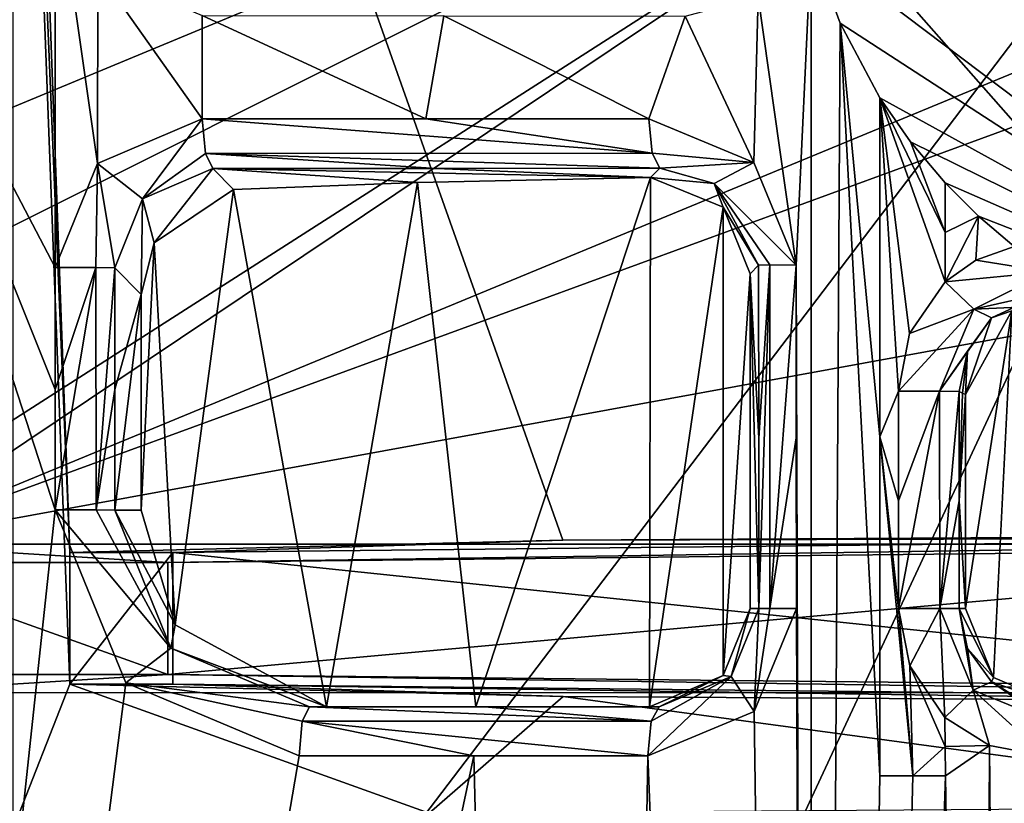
# Model space of a CAD drawing. Extents: x -250 to 250, y -430 to 356.
# Tile 519 of 656: x 211.18 to 221.19, y -376.58 to -368.61. Entities that reach past the tile are written whole.
import ezdxf

# ---------------------------------------------------------------- set-up
doc = ezdxf.new("R2010")
doc.units = 0
doc.header["$LTSCALE"] = 26.699852
for name, color, linetype in [('4389', 7, 'CONTINUOUS'), ('4401', 7, 'CONTINUOUS'), ('4410', 7, 'CONTINUOUS'), ('4425', 7, 'CONTINUOUS'), ('4457', 7, 'CONTINUOUS'), ('4460', 7, 'CONTINUOUS'), ('4461', 7, 'CONTINUOUS'), ('4487', 7, 'CONTINUOUS'), ('4506', 7, 'CONTINUOUS'), ('4512', 7, 'CONTINUOUS'), ('4521', 7, 'CONTINUOUS'), ('4540', 7, 'CONTINUOUS'), ('4557', 7, 'CONTINUOUS'), ('4560', 7, 'CONTINUOUS'), ('4590', 7, 'CONTINUOUS'), ('4594', 7, 'CONTINUOUS'), ('4600', 7, 'CONTINUOUS'), ('4630', 7, 'CONTINUOUS'), ('4661', 7, 'CONTINUOUS'), ('4672', 7, 'CONTINUOUS'), ('4690', 7, 'CONTINUOUS'), ('4692', 7, 'CONTINUOUS'), ('4703', 7, 'CONTINUOUS'), ('4705', 7, 'CONTINUOUS'), ('4711', 7, 'CONTINUOUS'), ('4712', 7, 'CONTINUOUS'), ('4725', 7, 'CONTINUOUS'), ('4734', 7, 'CONTINUOUS'), ('4745', 7, 'CONTINUOUS'), ('4753', 7, 'CONTINUOUS'), ('4769', 7, 'CONTINUOUS'), ('4774', 7, 'CONTINUOUS'), ('4775', 7, 'CONTINUOUS'), ('4784', 7, 'CONTINUOUS'), ('4791', 7, 'CONTINUOUS'), ('4812', 7, 'CONTINUOUS'), ('4814', 7, 'CONTINUOUS'), ('4818', 7, 'CONTINUOUS'), ('4839', 7, 'CONTINUOUS'), ('4844', 7, 'CONTINUOUS'), ('4902', 7, 'CONTINUOUS'), ('4915', 7, 'CONTINUOUS'), ('4929', 7, 'CONTINUOUS'), ('4958', 7, 'CONTINUOUS'), ('5010', 7, 'CONTINUOUS'), ('5113', 7, 'CONTINUOUS')]:
    doc.layers.add(name, color=color, linetype=linetype)

msp = doc.modelspace()

# ---------------------------------------------------------------- linework, layer by layer
at = {"layer": '4389', "color": 7, "linetype": 'CONTINUOUS'}
for points in [[(220.594, -370.273, -15.381), (220.932, -370.61, -15.474), (220.594, -370.777, -15.381), (220.594, -370.273, -15.381)], [(220.932, -370.61, -15.474), (220.594, -371.278, -15.381), (220.594, -370.777, -15.381), (220.932, -370.61, -15.474)], [(220.594, -371.278, -15.381), (220.932, -370.61, -15.474), (220.906, -371.057, -15.467), (220.594, -371.278, -15.381)], [(220.932, -370.61, -15.474), (221.295, -370.92, -15.565), (220.906, -371.057, -15.467), (220.932, -370.61, -15.474)]]:
    msp.add_3dface(points, dxfattribs=at)
at = {"layer": '4401', "color": 7, "linetype": 'CONTINUOUS'}
for points in [[(221.065, -371.643, -14.918), (221.605, -371.393, -15.119), (221.27, -371.572, -13.078), (221.065, -371.643, -14.918)], [(220.8, -372.425, -12.935), (221.065, -371.643, -14.918), (221.27, -371.572, -13.078), (220.8, -372.425, -12.935)], [(220.821, -371.983, -14.824), (221.065, -371.643, -14.918), (220.8, -372.425, -12.935), (220.821, -371.983, -14.824)], [(220.735, -372.392, -14.794), (220.821, -371.983, -14.824), (220.768, -372.409, -13.858), (220.735, -372.392, -14.794)], [(220.8, -372.425, -12.935), (220.768, -372.409, -13.858), (220.821, -371.983, -14.824), (220.8, -372.425, -12.935)]]:
    msp.add_3dface(points, dxfattribs=at)
at = {"layer": '4410', "color": 7, "linetype": 'CONTINUOUS'}
for points in [[(218.696, -372.869, -14.54), (218.695, -371.109, -14.537), (218.807, -371.106, -14.835), (218.696, -372.869, -14.54)], [(218.696, -374.6, -14.544), (218.696, -372.869, -14.54), (218.807, -371.106, -14.835), (218.696, -374.6, -14.544)], [(218.696, -374.6, -14.544), (218.807, -371.106, -14.835), (218.808, -374.599, -14.843), (218.696, -374.6, -14.544)], [(218.807, -371.106, -14.835), (219.077, -371.108, -15.005), (218.808, -374.599, -14.843), (218.807, -371.106, -14.835)], [(219.077, -371.108, -15.005), (219.078, -372.865, -15.009), (218.808, -374.599, -14.843), (219.077, -371.108, -15.005)], [(219.078, -372.865, -15.009), (219.079, -374.599, -15.013), (218.808, -374.599, -14.843), (219.078, -372.865, -15.009)]]:
    msp.add_3dface(points, dxfattribs=at)
at = {"layer": '4425', "color": 7, "linetype": 'CONTINUOUS'}
for points in [[(220.117, -374.6, -15.264), (220.116, -373.504, -15.263), (220.536, -372.389, -15.176), (220.117, -374.6, -15.264)], [(220.116, -373.504, -15.263), (220.116, -372.391, -15.262), (220.536, -372.389, -15.176), (220.116, -373.504, -15.263)], [(220.117, -374.6, -15.264), (220.536, -372.389, -15.176), (220.537, -374.6, -15.177), (220.117, -374.6, -15.264)], [(220.536, -372.389, -15.176), (220.735, -372.392, -14.794), (220.537, -374.6, -15.177), (220.536, -372.389, -15.176)], [(220.537, -374.6, -15.177), (220.735, -372.392, -14.794), (220.735, -373.503, -14.794), (220.537, -374.6, -15.177)], [(220.735, -374.6, -14.795), (220.537, -374.6, -15.177), (220.735, -373.503, -14.794), (220.735, -374.6, -14.795)]]:
    msp.add_3dface(points, dxfattribs=at)
at = {"layer": '4457', "color": 7, "linetype": 'CONTINUOUS'}
for points in [[(213.066, -369.972, -13.45), (213.035, -369.622, -13.585), (217.61, -369.969, -14.503), (213.066, -369.972, -13.45)], [(213.035, -369.622, -13.585), (215.308, -369.622, -14.103), (217.61, -369.969, -14.503), (213.035, -369.622, -13.585)], [(215.308, -369.622, -14.103), (217.577, -369.622, -14.638), (217.61, -369.969, -14.503), (215.308, -369.622, -14.103)], [(217.691, -370.122, -14.17), (213.066, -369.972, -13.45), (217.61, -369.969, -14.503), (217.691, -370.122, -14.17)], [(215.418, -370.125, -13.633), (213.066, -369.972, -13.45), (217.691, -370.122, -14.17), (215.418, -370.125, -13.633)], [(213.141, -370.127, -13.115), (213.066, -369.972, -13.45), (215.418, -370.125, -13.633), (213.141, -370.127, -13.115)]]:
    msp.add_3dface(points, dxfattribs=at)
at = {"layer": '4460', "color": 7, "linetype": 'CONTINUOUS'}
for points in [[(219.929, -372.855, -15.216), (219.929, -369.407, -15.213), (220.116, -372.391, -15.262), (219.929, -372.855, -15.216)], [(220.594, -371.278, -15.381), (219.929, -369.407, -15.213), (220.594, -370.777, -15.381), (220.594, -371.278, -15.381)], [(220.23, -371.805, -15.288), (219.929, -369.407, -15.213), (220.594, -371.278, -15.381), (220.23, -371.805, -15.288)], [(220.116, -372.391, -15.262), (219.929, -369.407, -15.213), (220.23, -371.805, -15.288), (220.116, -372.391, -15.262)], [(219.929, -369.407, -15.213), (220.241, -369.854, -15.291), (220.594, -370.777, -15.381), (219.929, -369.407, -15.213)], [(220.241, -369.854, -15.291), (220.594, -370.273, -15.381), (220.594, -370.777, -15.381), (220.241, -369.854, -15.291)], [(219.929, -372.855, -15.216), (220.116, -372.391, -15.262), (220.116, -373.504, -15.263), (219.929, -372.855, -15.216)], [(220.263, -376.3, -15.301), (219.929, -372.855, -15.216), (220.117, -374.6, -15.264), (220.263, -376.3, -15.301)], [(220.263, -376.3, -15.301), (219.929, -376.3, -15.22), (219.929, -372.855, -15.216), (220.263, -376.3, -15.301)], [(220.117, -374.6, -15.264), (219.929, -372.855, -15.216), (220.116, -373.504, -15.263), (220.117, -374.6, -15.264)], [(220.233, -375.181, -15.291), (220.263, -376.3, -15.301), (220.117, -374.6, -15.264), (220.233, -375.181, -15.291)], [(220.593, -376.003, -15.381), (220.263, -376.3, -15.301), (220.233, -375.181, -15.291), (220.593, -376.003, -15.381)], [(220.59, -375.706, -15.38), (220.593, -376.003, -15.381), (220.233, -375.181, -15.291), (220.59, -375.706, -15.38)], [(220.596, -376.3, -15.382), (220.263, -376.3, -15.301), (220.593, -376.003, -15.381), (220.596, -376.3, -15.382)]]:
    msp.add_3dface(points, dxfattribs=at)
at = {"layer": '4461', "color": 7, "linetype": 'CONTINUOUS'}
for points in [[(214.3, -375.6, -8.395), (213.353, -370.341, -7.023), (215.225, -370.269, -9.455), (214.3, -375.6, -8.395)], [(215.819, -375.6, -10.033), (214.3, -375.6, -8.395), (215.225, -370.269, -9.455), (215.819, -375.6, -10.033)], [(217.594, -370.218, -11.407), (215.819, -375.6, -10.033), (215.225, -370.269, -9.455), (217.594, -370.218, -11.407)], [(217.585, -375.6, -11.401), (215.819, -375.6, -10.033), (217.594, -370.218, -11.407), (217.585, -375.6, -11.401)], [(217.585, -375.6, -11.401), (217.594, -370.218, -11.407), (218.333, -370.52, -11.854), (217.585, -375.6, -11.401)], [(212.544, -370.882, -5.459), (213.353, -370.341, -7.023), (212.759, -374.764, -5.926), (212.544, -370.882, -5.459)], [(213.353, -370.341, -7.023), (214.3, -375.6, -8.395), (212.759, -374.764, -5.926), (213.353, -370.341, -7.023)], [(218.334, -375.281, -11.854), (217.585, -375.6, -11.401), (218.333, -370.52, -11.854), (218.334, -375.281, -11.854)], [(218.607, -371.197, -12.004), (218.334, -375.281, -11.854), (218.333, -370.52, -11.854), (218.607, -371.197, -12.004)], [(212.413, -373.6, -5.15), (212.544, -370.882, -5.459), (212.759, -374.764, -5.926), (212.413, -373.6, -5.15)], [(212.413, -371.406, -5.15), (212.544, -370.882, -5.459), (212.413, -373.6, -5.15), (212.413, -371.406, -5.15)], [(218.607, -374.6, -12.004), (218.334, -375.281, -11.854), (218.607, -371.197, -12.004), (218.607, -374.6, -12.004)]]:
    msp.add_3dface(points, dxfattribs=at)
at = {"layer": '4487', "color": 7, "linetype": 'CONTINUOUS'}
for points in [[(217.577, -369.622, -14.638), (218.646, -370.064, -14.898), (217.61, -369.969, -14.503), (217.577, -369.622, -14.638)], [(218.646, -370.064, -14.898), (217.691, -370.122, -14.17), (217.61, -369.969, -14.503), (218.646, -370.064, -14.898)], [(217.691, -370.122, -14.17), (218.646, -370.064, -14.898), (218.241, -370.28, -14.375), (217.691, -370.122, -14.17)], [(218.646, -370.064, -14.898), (219.077, -371.108, -15.005), (218.241, -370.28, -14.375), (218.646, -370.064, -14.898)], [(218.695, -371.109, -14.537), (218.241, -370.28, -14.375), (218.807, -371.106, -14.835), (218.695, -371.109, -14.537)], [(218.241, -370.28, -14.375), (219.077, -371.108, -15.005), (218.807, -371.106, -14.835), (218.241, -370.28, -14.375)]]:
    msp.add_3dface(points, dxfattribs=at)
at = {"layer": '4506', "color": 7, "linetype": 'CONTINUOUS'}
for points in [[(212.145, -373.6, -12.823), (212.759, -374.764, -5.926), (212.715, -375.004, -12.988), (212.145, -373.6, -12.823)], [(212.145, -373.6, -12.823), (212.413, -373.6, -5.15), (212.759, -374.764, -5.926), (212.145, -373.6, -12.823)], [(212.759, -374.764, -5.926), (214.3, -375.6, -8.395), (212.715, -375.004, -12.988), (212.759, -374.764, -5.926)], [(214.3, -375.6, -8.395), (214.127, -375.6, -13.366), (212.715, -375.004, -12.988), (214.3, -375.6, -8.395)]]:
    msp.add_3dface(points, dxfattribs=at)
at = {"layer": '4512', "color": 7, "linetype": 'CONTINUOUS'}
for points in [[(218.648, -375.648, -14.912), (218.416, -375.29, -14.441), (218.696, -374.6, -14.544), (218.648, -375.648, -14.912)], [(218.648, -375.648, -14.912), (218.696, -374.6, -14.544), (218.808, -374.599, -14.843), (218.648, -375.648, -14.912)], [(219.079, -374.599, -15.013), (218.648, -375.648, -14.912), (218.808, -374.599, -14.843), (219.079, -374.599, -15.013)], [(218.416, -375.29, -14.441), (217.569, -376.098, -14.66), (217.602, -375.746, -14.516), (218.416, -375.29, -14.441)], [(218.648, -375.648, -14.912), (217.569, -376.098, -14.66), (218.416, -375.29, -14.441), (218.648, -375.648, -14.912)], [(217.682, -375.6, -14.172), (218.416, -375.29, -14.441), (217.602, -375.746, -14.516), (217.682, -375.6, -14.172)]]:
    msp.add_3dface(points, dxfattribs=at)
at = {"layer": '4521', "color": 7, "linetype": 'CONTINUOUS'}
for points in [[(213.141, -370.127, -13.115), (215.418, -370.125, -13.633), (217.594, -370.218, -11.407), (213.141, -370.127, -13.115)], [(213.353, -370.341, -7.023), (213.141, -370.127, -13.115), (215.225, -370.269, -9.455), (213.353, -370.341, -7.023)], [(213.141, -370.127, -13.115), (217.594, -370.218, -11.407), (215.225, -370.269, -9.455), (213.141, -370.127, -13.115)], [(215.418, -370.125, -13.633), (217.691, -370.122, -14.17), (217.594, -370.218, -11.407), (215.418, -370.125, -13.633)]]:
    msp.add_3dface(points, dxfattribs=at)
at = {"layer": '4540', "color": 7, "linetype": 'CONTINUOUS'}
for points in [[(220.59, -375.706, -15.38), (221.045, -375.992, -15.504), (220.593, -376.003, -15.381), (220.59, -375.706, -15.38)], [(221.045, -375.992, -15.504), (220.596, -376.3, -15.382), (220.593, -376.003, -15.381), (221.045, -375.992, -15.504)], [(220.939, -399.085, -15.476), (220.596, -376.3, -15.382), (221.045, -375.992, -15.504), (220.939, -399.085, -15.476)], [(221.384, -417.7, -15.586), (220.939, -399.085, -15.476), (221.045, -375.992, -15.504), (221.384, -417.7, -15.586)], [(221.617, -376.1, -15.638), (221.384, -417.7, -15.586), (221.045, -375.992, -15.504), (221.617, -376.1, -15.638)]]:
    msp.add_3dface(points, dxfattribs=at)
at = {"layer": '4557', "color": 7, "linetype": 'CONTINUOUS'}
for points in [[(211.688, -374.03, 4), (211.688, -375.37, 4), (212.736, -374.03, 4), (211.688, -374.03, 4)], [(211.688, -375.37, 4), (212.736, -375.37, 4), (212.736, -374.03, 4), (211.688, -375.37, 4)]]:
    msp.add_3dface(points, dxfattribs=at)
at = {"layer": '4560', "color": 7, "linetype": 'CONTINUOUS'}
for points in [[(214.127, -375.6, -13.366), (217.585, -375.6, -11.401), (215.906, -375.6, -13.764), (214.127, -375.6, -13.366)], [(217.585, -375.6, -11.401), (214.127, -375.6, -13.366), (215.819, -375.6, -10.033), (217.585, -375.6, -11.401)], [(214.127, -375.6, -13.366), (214.3, -375.6, -8.395), (215.819, -375.6, -10.033), (214.127, -375.6, -13.366)], [(215.906, -375.6, -13.764), (217.585, -375.6, -11.401), (217.682, -375.6, -14.172), (215.906, -375.6, -13.764)]]:
    msp.add_3dface(points, dxfattribs=at)
at = {"layer": '4590', "color": 7, "linetype": 'CONTINUOUS'}
for points in [[(206.659, -419.108, -13.008), (209.427, -367.099, -12.771), (211.54, -373.595, -13.294), (206.659, -419.108, -13.008)], [(209.427, -367.099, -12.771), (211.539, -367.06, -13.229), (211.54, -371.132, -13.27), (209.427, -367.099, -12.771)], [(211.54, -373.595, -13.294), (209.427, -367.099, -12.771), (211.54, -372.374, -13.282), (211.54, -373.595, -13.294)], [(211.54, -372.374, -13.282), (209.427, -367.099, -12.771), (211.54, -371.132, -13.27), (211.54, -372.374, -13.282)], [(211.54, -371.132, -13.27), (211.539, -367.06, -13.229), (211.97, -370.074, -13.353), (211.54, -371.132, -13.27)], [(211.539, -367.06, -13.229), (211.974, -368.121, -13.336), (211.97, -370.074, -13.353), (211.539, -367.06, -13.229)], [(218.691, -368.379, -14.905), (219.23, -367.846, -15.037), (219.077, -371.108, -15.005), (218.691, -368.379, -14.905)], [(219.23, -367.846, -15.037), (219.231, -417.697, -15.158), (219.077, -371.108, -15.005), (219.23, -367.846, -15.037)], [(219.523, -368.65, -15.111), (219.231, -417.697, -15.158), (219.23, -367.846, -15.037), (219.523, -368.65, -15.111)], [(211.974, -368.121, -13.336), (213.035, -369.622, -13.585), (211.97, -370.074, -13.353), (211.974, -368.121, -13.336)], [(211.974, -368.121, -13.336), (213.035, -368.569, -13.576), (213.035, -369.622, -13.585), (211.974, -368.121, -13.336)], [(217.948, -368.576, -14.724), (218.691, -368.379, -14.905), (218.646, -370.064, -14.898), (217.948, -368.576, -14.724)], [(218.646, -370.064, -14.898), (218.691, -368.379, -14.905), (219.077, -371.108, -15.005), (218.646, -370.064, -14.898)], [(213.035, -368.569, -13.576), (215.493, -368.573, -14.14), (215.308, -369.622, -14.103), (213.035, -368.569, -13.576)], [(213.035, -369.622, -13.585), (213.035, -368.569, -13.576), (215.308, -369.622, -14.103), (213.035, -369.622, -13.585)], [(215.308, -369.622, -14.103), (215.493, -368.573, -14.14), (217.577, -369.622, -14.638), (215.308, -369.622, -14.103)], [(215.493, -368.573, -14.14), (217.948, -368.576, -14.724), (217.577, -369.622, -14.638), (215.493, -368.573, -14.14)], [(217.577, -369.622, -14.638), (217.948, -368.576, -14.724), (218.646, -370.064, -14.898), (217.577, -369.622, -14.638)], [(219.929, -376.3, -15.22), (219.231, -417.697, -15.158), (219.523, -368.65, -15.111), (219.929, -376.3, -15.22)], [(219.929, -376.3, -15.22), (219.523, -368.65, -15.111), (219.929, -372.855, -15.216), (219.929, -376.3, -15.22)], [(219.929, -369.407, -15.213), (219.929, -372.855, -15.216), (219.523, -368.65, -15.111), (219.929, -369.407, -15.213)], [(219.077, -371.108, -15.005), (219.231, -417.697, -15.158), (219.078, -372.865, -15.009), (219.077, -371.108, -15.005)], [(219.078, -372.865, -15.009), (219.231, -417.697, -15.158), (219.079, -374.599, -15.013), (219.078, -372.865, -15.009)], [(212.258, -375.354, -13.465), (206.659, -419.108, -13.008), (211.54, -373.595, -13.294), (212.258, -375.354, -13.465)], [(219.079, -374.599, -15.013), (219.231, -417.697, -15.158), (218.648, -375.648, -14.912), (219.079, -374.599, -15.013)], [(214.019, -376.096, -13.855), (206.659, -419.108, -13.008), (212.258, -375.354, -13.465), (214.019, -376.096, -13.855)], [(218.648, -375.648, -14.912), (219.231, -417.697, -15.158), (217.569, -376.098, -14.66), (218.648, -375.648, -14.912)], [(215.796, -376.097, -14.252), (206.659, -419.108, -13.008), (214.019, -376.096, -13.855), (215.796, -376.097, -14.252)], [(216.852, -417.694, -14.705), (206.659, -419.108, -13.008), (215.796, -376.097, -14.252), (216.852, -417.694, -14.705)], [(217.569, -376.098, -14.66), (216.852, -417.694, -14.705), (215.796, -376.097, -14.252), (217.569, -376.098, -14.66)], [(219.231, -417.697, -15.158), (216.852, -417.694, -14.705), (217.569, -376.098, -14.66), (219.231, -417.697, -15.158)], [(220.939, -399.085, -15.476), (219.231, -417.697, -15.158), (220.596, -376.3, -15.382), (220.939, -399.085, -15.476)], [(220.596, -376.3, -15.382), (219.231, -417.697, -15.158), (220.263, -376.3, -15.301), (220.596, -376.3, -15.382)], [(220.263, -376.3, -15.301), (219.231, -417.697, -15.158), (219.929, -376.3, -15.22), (220.263, -376.3, -15.301)]]:
    msp.add_3dface(points, dxfattribs=at)
at = {"layer": '4594', "color": 7, "linetype": 'CONTINUOUS'}
for points in [[(217.594, -370.218, -11.407), (217.691, -370.122, -14.17), (218.241, -370.28, -14.375), (217.594, -370.218, -11.407)], [(218.333, -370.52, -11.854), (217.594, -370.218, -11.407), (218.241, -370.28, -14.375), (218.333, -370.52, -11.854)], [(218.695, -371.109, -14.537), (218.333, -370.52, -11.854), (218.241, -370.28, -14.375), (218.695, -371.109, -14.537)], [(218.695, -371.109, -14.537), (218.607, -371.197, -12.004), (218.333, -370.52, -11.854), (218.695, -371.109, -14.537)]]:
    msp.add_3dface(points, dxfattribs=at)
at = {"layer": '4600', "color": 7, "linetype": 'CONTINUOUS'}
for points in [[(216.704, -373.905, 11.153), (211.688, -374.03, 4), (212.736, -374.03, 4), (216.704, -373.905, 11.153)], [(216.704, -373.905, 11.153), (212.736, -374.03, 4), (227.027, -373.878, 12.74), (216.704, -373.905, 11.153)], [(225, -373.857, 13.9), (216.704, -373.905, 11.153), (227.027, -373.878, 12.74), (225, -373.857, 13.9)]]:
    msp.add_3dface(points, dxfattribs=at)
at = {"layer": '4630', "color": 7, "linetype": 'CONTINUOUS'}
for points in [[(218.696, -372.869, -14.54), (218.607, -371.197, -12.004), (218.695, -371.109, -14.537), (218.696, -372.869, -14.54)], [(218.696, -374.6, -14.544), (218.607, -371.197, -12.004), (218.696, -372.869, -14.54), (218.696, -374.6, -14.544)], [(218.696, -374.6, -14.544), (218.607, -374.6, -12.004), (218.607, -371.197, -12.004), (218.696, -374.6, -14.544)]]:
    msp.add_3dface(points, dxfattribs=at)
at = {"layer": '4661', "color": 7, "linetype": 'CONTINUOUS'}
for points in [[(220.233, -375.181, -15.291), (220.117, -374.6, -15.264), (220.537, -374.6, -15.177), (220.233, -375.181, -15.291)], [(220.59, -375.706, -15.38), (220.233, -375.181, -15.291), (220.537, -374.6, -15.177), (220.59, -375.706, -15.38)], [(220.59, -375.706, -15.38), (220.537, -374.6, -15.177), (220.878, -375.431, -15.283), (220.59, -375.706, -15.38)], [(220.537, -374.6, -15.177), (220.735, -374.6, -14.795), (220.878, -375.431, -15.283), (220.537, -374.6, -15.177)], [(220.735, -374.6, -14.795), (220.82, -375.006, -14.826), (220.878, -375.431, -15.283), (220.735, -374.6, -14.795)], [(220.82, -375.006, -14.826), (221.065, -375.346, -14.912), (220.878, -375.431, -15.283), (220.82, -375.006, -14.826)]]:
    msp.add_3dface(points, dxfattribs=at)
at = {"layer": '4672', "color": 7, "linetype": 'CONTINUOUS'}
for points in [[(212.258, -375.354, -13.465), (211.54, -373.595, -13.294), (212.715, -375.004, -12.988), (212.258, -375.354, -13.465)], [(212.715, -375.004, -12.988), (211.54, -373.595, -13.294), (211.954, -373.597, -13.198), (212.715, -375.004, -12.988)], [(212.145, -373.6, -12.823), (212.715, -375.004, -12.988), (211.954, -373.597, -13.198), (212.145, -373.6, -12.823)], [(214.127, -375.6, -13.366), (212.258, -375.354, -13.465), (212.715, -375.004, -12.988), (214.127, -375.6, -13.366)], [(214.019, -376.096, -13.855), (212.258, -375.354, -13.465), (214.051, -375.745, -13.71), (214.019, -376.096, -13.855)], [(212.258, -375.354, -13.465), (214.127, -375.6, -13.366), (214.051, -375.745, -13.71), (212.258, -375.354, -13.465)]]:
    msp.add_3dface(points, dxfattribs=at)
at = {"layer": '4690', "color": 7, "linetype": 'CONTINUOUS'}
for points in [[(220.735, -373.503, -14.794), (220.735, -372.392, -14.794), (220.768, -372.409, -13.858), (220.735, -373.503, -14.794)], [(220.735, -373.503, -14.794), (220.768, -372.409, -13.858), (220.8, -372.425, -12.935), (220.735, -373.503, -14.794)], [(220.735, -373.503, -14.794), (220.8, -372.425, -12.935), (220.8, -374.6, -12.935), (220.735, -373.503, -14.794)], [(220.735, -374.6, -14.795), (220.735, -373.503, -14.794), (220.8, -374.6, -12.935), (220.735, -374.6, -14.795)]]:
    msp.add_3dface(points, dxfattribs=at)
at = {"layer": '4692', "color": 7, "linetype": 'CONTINUOUS'}
for points in [[(221.065, -375.346, -14.912), (221.648, -375.746, -15.495), (220.878, -375.431, -15.283), (221.065, -375.346, -14.912)], [(221.065, -375.346, -14.912), (221.371, -375.534, -15.031), (221.648, -375.746, -15.495), (221.065, -375.346, -14.912)], [(221.045, -375.992, -15.504), (220.59, -375.706, -15.38), (220.878, -375.431, -15.283), (221.045, -375.992, -15.504)], [(221.617, -376.1, -15.638), (221.045, -375.992, -15.504), (220.878, -375.431, -15.283), (221.617, -376.1, -15.638)], [(221.648, -375.746, -15.495), (221.617, -376.1, -15.638), (220.878, -375.431, -15.283), (221.648, -375.746, -15.495)]]:
    msp.add_3dface(points, dxfattribs=at)
at = {"layer": '4703', "color": 7, "linetype": 'CONTINUOUS'}
for points in [[(216.704, -373.905, 11.153), (211.1, -358.1), (211.688, -374.03, 4), (216.704, -373.905, 11.153)], [(225, -373.857, 13.9), (211.1, -358.1), (216.704, -373.905, 11.153), (225, -373.857, 13.9)], [(225, -358.1, 13.9), (211.1, -358.1), (225, -373.857, 13.9), (225, -358.1, 13.9)], [(211.1, -358.1), (211.108, -360.133, 0.485), (211.688, -374.03, 4), (211.1, -358.1)], [(211.108, -360.133, 0.485), (211.108, -376.847, 0.485), (211.688, -375.37, 4), (211.108, -360.133, 0.485)], [(211.688, -374.03, 4), (211.108, -360.133, 0.485), (211.688, -375.37, 4), (211.688, -374.03, 4)], [(211.108, -376.847, 0.485), (215.343, -376.681, 9.998), (211.688, -375.37, 4), (211.108, -376.847, 0.485)], [(211.688, -375.37, 4), (215.343, -376.681, 9.998), (216.705, -375.495, 11.153), (211.688, -375.37, 4)], [(215.343, -376.681, 9.998), (225, -376.613, 13.9), (216.705, -375.495, 11.153), (215.343, -376.681, 9.998)], [(216.705, -375.495, 11.153), (225, -376.613, 13.9), (225, -375.543, 13.9), (216.705, -375.495, 11.153)]]:
    msp.add_3dface(points, dxfattribs=at)
at = {"layer": '4705', "color": 7, "linetype": 'CONTINUOUS'}
for points in [[(218.334, -375.281, -11.854), (218.607, -374.6, -12.004), (218.416, -375.29, -14.441), (218.334, -375.281, -11.854)], [(218.416, -375.29, -14.441), (218.607, -374.6, -12.004), (218.696, -374.6, -14.544), (218.416, -375.29, -14.441)], [(217.682, -375.6, -14.172), (217.585, -375.6, -11.401), (218.334, -375.281, -11.854), (217.682, -375.6, -14.172)], [(217.682, -375.6, -14.172), (218.334, -375.281, -11.854), (218.416, -375.29, -14.441), (217.682, -375.6, -14.172)]]:
    msp.add_3dface(points, dxfattribs=at)
at = {"layer": '4711', "color": 7, "linetype": 'CONTINUOUS'}
for points in [[(219.23, -367.846, -15.037), (219, -366.2, -17), (225, -372.2, -17), (219.23, -367.846, -15.037)], [(219.523, -368.65, -15.111), (219.23, -367.846, -15.037), (225, -372.2, -17), (219.523, -368.65, -15.111)], [(219.929, -369.407, -15.213), (219.523, -368.65, -15.111), (225, -372.2, -17), (219.929, -369.407, -15.213)], [(219.929, -369.407, -15.213), (225, -372.2, -17), (220.241, -369.854, -15.291), (219.929, -369.407, -15.213)], [(220.241, -369.854, -15.291), (225, -372.2, -17), (220.594, -370.273, -15.381), (220.241, -369.854, -15.291)], [(220.594, -370.273, -15.381), (225, -372.2, -17), (220.932, -370.61, -15.474), (220.594, -370.273, -15.381)], [(220.932, -370.61, -15.474), (225, -372.2, -17), (221.295, -370.92, -15.565), (220.932, -370.61, -15.474)]]:
    msp.add_3dface(points, dxfattribs=at)
at = {"layer": '4712', "color": 7, "linetype": 'CONTINUOUS'}
for points in [[(212.146, -371.137, -12.798), (212.413, -371.406, -5.15), (212.145, -372.372, -12.81), (212.146, -371.137, -12.798)], [(212.145, -373.6, -12.823), (212.413, -371.406, -5.15), (212.413, -373.6, -5.15), (212.145, -373.6, -12.823)], [(212.413, -371.406, -5.15), (212.145, -373.6, -12.823), (212.145, -372.372, -12.81), (212.413, -371.406, -5.15)]]:
    msp.add_3dface(points, dxfattribs=at)
at = {"layer": '4725', "color": 7, "linetype": 'CONTINUOUS'}
for points in [[(211.54, -371.132, -13.27), (211.953, -371.132, -13.175), (211.54, -372.374, -13.282), (211.54, -371.132, -13.27)], [(211.54, -373.595, -13.294), (211.54, -372.374, -13.282), (211.953, -371.132, -13.175), (211.54, -373.595, -13.294)], [(211.54, -373.595, -13.294), (211.953, -371.132, -13.175), (211.954, -373.597, -13.198), (211.54, -373.595, -13.294)], [(211.953, -371.132, -13.175), (212.146, -371.137, -12.798), (211.954, -373.597, -13.198), (211.953, -371.132, -13.175)], [(212.146, -371.137, -12.798), (212.145, -372.372, -12.81), (211.954, -373.597, -13.198), (212.146, -371.137, -12.798)], [(212.145, -373.6, -12.823), (211.954, -373.597, -13.198), (212.145, -372.372, -12.81), (212.145, -373.6, -12.823)]]:
    msp.add_3dface(points, dxfattribs=at)
at = {"layer": '4734', "color": 7, "linetype": 'CONTINUOUS'}
for points in [[(220.735, -374.6, -14.795), (220.8, -374.6, -12.935), (221.084, -375.302, -13.024), (220.735, -374.6, -14.795)], [(220.735, -374.6, -14.795), (221.084, -375.302, -13.024), (220.82, -375.006, -14.826), (220.735, -374.6, -14.795)], [(220.82, -375.006, -14.826), (221.084, -375.302, -13.024), (221.065, -375.346, -14.912), (220.82, -375.006, -14.826)], [(221.084, -375.302, -13.024), (221.791, -375.6, -13.216), (221.065, -375.346, -14.912), (221.084, -375.302, -13.024)], [(221.065, -375.346, -14.912), (221.791, -375.6, -13.216), (221.371, -375.534, -15.031), (221.065, -375.346, -14.912)]]:
    msp.add_3dface(points, dxfattribs=at)
at = {"layer": '4745', "color": 7, "linetype": 'CONTINUOUS'}
for points in [[(214.127, -375.6, -13.366), (217.602, -375.746, -14.516), (214.051, -375.745, -13.71), (214.127, -375.6, -13.366)], [(214.127, -375.6, -13.366), (215.906, -375.6, -13.764), (217.602, -375.746, -14.516), (214.127, -375.6, -13.366)], [(215.906, -375.6, -13.764), (217.682, -375.6, -14.172), (217.602, -375.746, -14.516), (215.906, -375.6, -13.764)], [(215.796, -376.097, -14.252), (214.019, -376.096, -13.855), (214.051, -375.745, -13.71), (215.796, -376.097, -14.252)], [(217.569, -376.098, -14.66), (215.796, -376.097, -14.252), (214.051, -375.745, -13.71), (217.569, -376.098, -14.66)], [(217.602, -375.746, -14.516), (217.569, -376.098, -14.66), (214.051, -375.745, -13.71), (217.602, -375.746, -14.516)]]:
    msp.add_3dface(points, dxfattribs=at)
at = {"layer": '4753', "color": 7, "linetype": 'CONTINUOUS'}
for points in [[(221.295, -370.92, -15.565), (221.647, -371.176, -15.549), (220.906, -371.057, -15.467), (221.295, -370.92, -15.565)], [(221.647, -371.176, -15.549), (220.594, -371.278, -15.381), (220.906, -371.057, -15.467), (221.647, -371.176, -15.549)], [(220.594, -371.278, -15.381), (221.647, -371.176, -15.549), (220.885, -371.556, -15.281), (220.594, -371.278, -15.381)], [(221.647, -371.176, -15.549), (222.187, -371.5, -15.284), (220.885, -371.556, -15.281), (221.647, -371.176, -15.549)], [(220.885, -371.556, -15.281), (222.187, -371.5, -15.284), (221.605, -371.393, -15.119), (220.885, -371.556, -15.281)], [(221.065, -371.643, -14.918), (220.885, -371.556, -15.281), (221.605, -371.393, -15.119), (221.065, -371.643, -14.918)]]:
    msp.add_3dface(points, dxfattribs=at)
at = {"layer": '4769', "color": 7, "linetype": 'CONTINUOUS'}
msp.add_3dface([(225, -371.2, -18), (220, -366.2, -18), (223.55, -367.577, -18), (225, -371.2, -18)], dxfattribs=at)
at = {"layer": '4774', "color": 7, "linetype": 'CONTINUOUS'}
for points in [[(219.293, -366.2, -17.707), (219.617, -366.2, -17.924), (225, -371.2, -18), (219.293, -366.2, -17.707)], [(225, -371.907, -17.707), (219.293, -366.2, -17.707), (225, -371.2, -18), (225, -371.907, -17.707)], [(219.617, -366.2, -17.924), (220, -366.2, -18), (225, -371.2, -18), (219.617, -366.2, -17.924)]]:
    msp.add_3dface(points, dxfattribs=at)
at = {"layer": '4775', "color": 7, "linetype": 'CONTINUOUS'}
for points in [[(225, -372.2, -17), (219, -366.2, -17), (225, -371.907, -17.707), (225, -372.2, -17)], [(225, -371.907, -17.707), (219, -366.2, -17), (219.076, -366.2, -17.383), (225, -371.907, -17.707)], [(219.293, -366.2, -17.707), (225, -371.907, -17.707), (219.076, -366.2, -17.383), (219.293, -366.2, -17.707)]]:
    msp.add_3dface(points, dxfattribs=at)
at = {"layer": '4784', "color": 7, "linetype": 'CONTINUOUS'}
for points in [[(211.688, -375.37, 4), (216.705, -375.495, 11.153), (212.736, -375.37, 4), (211.688, -375.37, 4)], [(212.736, -375.37, 4), (225, -375.543, 13.9), (227.026, -375.522, 12.74), (212.736, -375.37, 4)], [(216.705, -375.495, 11.153), (225, -375.543, 13.9), (212.736, -375.37, 4), (216.705, -375.495, 11.153)]]:
    msp.add_3dface(points, dxfattribs=at)
at = {"layer": '4791', "color": 7, "linetype": 'CONTINUOUS'}
for points in [[(220.23, -371.805, -15.288), (220.594, -371.278, -15.381), (220.885, -371.556, -15.281), (220.23, -371.805, -15.288)], [(220.536, -372.389, -15.176), (220.116, -372.391, -15.262), (220.885, -371.556, -15.281), (220.536, -372.389, -15.176)], [(220.116, -372.391, -15.262), (220.23, -371.805, -15.288), (220.885, -371.556, -15.281), (220.116, -372.391, -15.262)], [(221.065, -371.643, -14.918), (220.536, -372.389, -15.176), (220.885, -371.556, -15.281), (221.065, -371.643, -14.918)], [(220.536, -372.389, -15.176), (221.065, -371.643, -14.918), (220.821, -371.983, -14.824), (220.536, -372.389, -15.176)], [(220.735, -372.392, -14.794), (220.536, -372.389, -15.176), (220.821, -371.983, -14.824), (220.735, -372.392, -14.794)]]:
    msp.add_3dface(points, dxfattribs=at)
at = {"layer": '4812', "color": 7, "linetype": 'CONTINUOUS'}
for points in [[(220.8, -374.6, -12.935), (221.27, -371.572, -13.078), (221.084, -375.302, -13.024), (220.8, -374.6, -12.935)], [(220.8, -372.425, -12.935), (221.27, -371.572, -13.078), (220.8, -374.6, -12.935), (220.8, -372.425, -12.935)], [(221.27, -371.572, -13.078), (221.791, -375.6, -13.216), (221.084, -375.302, -13.024), (221.27, -371.572, -13.078)]]:
    msp.add_3dface(points, dxfattribs=at)
at = {"layer": '4814', "color": 7, "linetype": 'CONTINUOUS'}
for points in [[(212.427, -370.435, -12.902), (213.141, -370.127, -13.115), (212.544, -370.882, -5.459), (212.427, -370.435, -12.902)], [(212.544, -370.882, -5.459), (213.141, -370.127, -13.115), (213.353, -370.341, -7.023), (212.544, -370.882, -5.459)], [(212.146, -371.137, -12.798), (212.427, -370.435, -12.902), (212.413, -371.406, -5.15), (212.146, -371.137, -12.798)], [(212.413, -371.406, -5.15), (212.427, -370.435, -12.902), (212.544, -370.882, -5.459), (212.413, -371.406, -5.15)]]:
    msp.add_3dface(points, dxfattribs=at)
at = {"layer": '4818', "color": 7, "linetype": 'CONTINUOUS'}
for points in [[(212.736, -374.03, 4), (227.026, -375.522, 12.74), (227.027, -373.878, 12.74), (212.736, -374.03, 4)], [(212.736, -375.37, 4), (227.026, -375.522, 12.74), (212.736, -374.03, 4), (212.736, -375.37, 4)]]:
    msp.add_3dface(points, dxfattribs=at)
at = {"layer": '4839', "color": 7, "linetype": 'CONTINUOUS'}
for points in [[(211.97, -370.074, -13.353), (213.035, -369.622, -13.585), (212.427, -370.435, -12.902), (211.97, -370.074, -13.353)], [(213.035, -369.622, -13.585), (213.066, -369.972, -13.45), (212.427, -370.435, -12.902), (213.035, -369.622, -13.585)], [(213.066, -369.972, -13.45), (213.141, -370.127, -13.115), (212.427, -370.435, -12.902), (213.066, -369.972, -13.45)], [(211.54, -371.132, -13.27), (211.97, -370.074, -13.353), (211.953, -371.132, -13.175), (211.54, -371.132, -13.27)], [(211.953, -371.132, -13.175), (211.97, -370.074, -13.353), (212.146, -371.137, -12.798), (211.953, -371.132, -13.175)], [(212.146, -371.137, -12.798), (211.97, -370.074, -13.353), (212.427, -370.435, -12.902), (212.146, -371.137, -12.798)]]:
    msp.add_3dface(points, dxfattribs=at)
at = {"layer": '4844', "color": 7, "linetype": 'CONTINUOUS'}
for points in [[(210.703, -377.05, -11.111), (207.405, -375.582, -10.429), (214, -417.078, -12.151), (210.703, -377.05, -11.111)], [(214, -417.078, -12.151), (207.405, -375.582, -10.429), (207.588, -418.466, -11.115), (214, -417.078, -12.151)]]:
    msp.add_3dface(points, dxfattribs=at)
at = {"layer": '4902', "color": 7, "linetype": 'CONTINUOUS'}
for points in [[(209.5, -375.27, 4), (212.683, -375.27, 4), (209.688, -375.458, 14.755), (209.5, -375.27, 4)], [(209.688, -375.458, 14.755), (212.683, -375.27, 4), (225.301, -375.458, 14.755), (209.688, -375.458, 14.755)], [(225.301, -375.458, 14.755), (212.683, -375.27, 4), (227.026, -375.423, 12.79), (225.301, -375.458, 14.755)]]:
    msp.add_3dface(points, dxfattribs=at)
at = {"layer": '4915', "color": 7, "linetype": 'CONTINUOUS'}
for points in [[(209.685, -373.945, 14.596), (209.67, -365.566, 13.716), (222.193, -365.566, 13.716), (209.685, -373.945, 14.596)], [(224.094, -367.992, 13.971), (209.685, -373.945, 14.596), (222.193, -365.566, 13.716), (224.094, -367.992, 13.971)], [(225.251, -368.25, 13.998), (209.685, -373.945, 14.596), (224.094, -367.992, 13.971), (225.251, -368.25, 13.998)], [(225.273, -371.098, 14.297), (209.685, -373.945, 14.596), (225.251, -368.25, 13.998), (225.273, -371.098, 14.297)], [(225.292, -373.945, 14.596), (209.685, -373.945, 14.596), (225.273, -371.098, 14.297), (225.292, -373.945, 14.596)]]:
    msp.add_3dface(points, dxfattribs=at)
at = {"layer": '4929', "color": 7, "linetype": 'CONTINUOUS'}
for points in [[(209.5, -375.27, 4), (209.5, -374.13, 4), (212.683, -375.27, 4), (209.5, -375.27, 4)], [(209.5, -374.13, 4), (212.683, -374.13, 4), (212.683, -375.27, 4), (209.5, -374.13, 4)]]:
    msp.add_3dface(points, dxfattribs=at)
at = {"layer": '4958', "color": 7, "linetype": 'CONTINUOUS'}
for points in [[(225.233, -363.641, 16.53), (119.183, -363.641, 16.53), (195.277, -376.066, 17.836), (225.233, -363.641, 16.53)], [(198.326, -377.103, 17.945), (225.233, -363.641, 16.53), (195.277, -376.066, 17.836), (198.326, -377.103, 17.945)], [(200.095, -379.729, 18.221), (225.233, -363.641, 16.53), (198.326, -377.103, 17.945), (200.095, -379.729, 18.221)], [(203.216, -392.566, 19.57), (225.233, -363.641, 16.53), (200.095, -379.729, 18.221), (203.216, -392.566, 19.57)], [(205.56, -405.862, 20.967), (225.233, -363.641, 16.53), (203.216, -392.566, 19.57), (205.56, -405.862, 20.967)], [(225.657, -423.53, 22.824), (225.233, -363.641, 16.53), (205.56, -405.862, 20.967), (225.657, -423.53, 22.824)]]:
    msp.add_3dface(points, dxfattribs=at)
at = {"layer": '5010', "color": 7, "linetype": 'CONTINUOUS'}
for points in [[(212.683, -374.13, 4), (227.026, -373.977, 12.791), (212.683, -375.27, 4), (212.683, -374.13, 4)], [(212.683, -375.27, 4), (227.026, -373.977, 12.791), (227.026, -375.423, 12.79), (212.683, -375.27, 4)]]:
    msp.add_3dface(points, dxfattribs=at)
at = {"layer": '5113', "color": 7, "linetype": 'CONTINUOUS'}
for points in [[(209.5, -374.13, 4), (209.685, -373.945, 14.596), (212.683, -374.13, 4), (209.5, -374.13, 4)], [(209.685, -373.945, 14.596), (225.292, -373.945, 14.596), (212.683, -374.13, 4), (209.685, -373.945, 14.596)], [(212.683, -374.13, 4), (225.292, -373.945, 14.596), (227.026, -373.977, 12.791), (212.683, -374.13, 4)]]:
    msp.add_3dface(points, dxfattribs=at)

doc.saveas('drawing.dxf')
